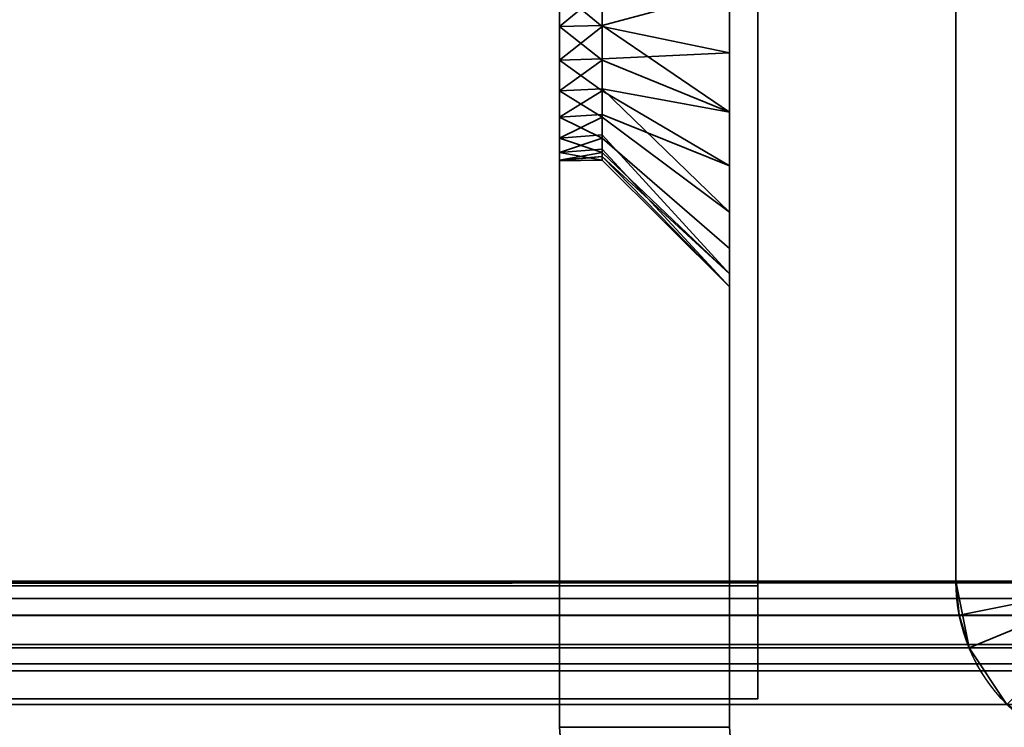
# Model space of a CAD drawing. Header units: millimetres. Extents: x -603 to 3703, y -120 to 249.
# Tile 591 of 656: x 1971 to 1988, y -49 to -37. Entities that reach past the tile are written whole.
import ezdxf

# ---------------------------------------------------------------- set-up
doc = ezdxf.new("R2010")
doc.units = ezdxf.units.MM
doc.layers.add('152', color=7, linetype='Continuous', true_color=0xffffff)

# ---------------------------------------------------------------- blocks, each defined once
blk = doc.blocks.new('UG_SURFACE_080')
at = {"layer": '152', "color": 252, "linetype": 'Continuous', "lineweight": 35}
for points in [[(1983.5, -29.5, 265), (1983.5, -49.5, 265), (1980.5, -49.5, 265), (1980.5, -31.5, 265)], [(1980.5, -31.5, 425), (1980.5, -49.5, 425), (1983.5, -49.5, 425), (1983.5, -29.5, 425)], [(1983.5, -36.5, 373.75), (1983.5, -38.635, 374.204), (1983.5, -49.5, 328), (1983.5, -29.5, 328)], [(1983.5, -29.586, 417.247), (1983.5, -29.5, 417.286), (1983.5, -29.5, 425), (1983.5, -49.5, 425)], [(1983.5, -29.5, 328), (1983.5, -49.5, 328), (1983.5, -37.592, 316.135), (1983.5, -36.5, 316.25)], [(1983.5, -49.5, 265), (1983.5, -29.5, 265), (1983.5, -29.5, 272.832), (1983.5, -30.402, 273.487)], [(1983.5, -49.5, 425), (1983.5, -31.047, 415.625), (1983.5, -29.586, 417.247)], [(1983.5, -30.402, 409.487), (1983.5, -37.592, 384.135), (1983.5, -36.5, 384.25)], [(1983.5, -49.5, 425), (1983.5, -39.586, 383.247), (1983.5, -30.402, 409.487), (1983.5, -31.493, 411.378)], [(1983.5, -30.402, 409.487), (1983.5, -39.586, 383.247), (1983.5, -37.592, 384.135)], [(1983.5, -49.5, 265), (1983.5, -30.402, 273.487), (1983.5, -31.493, 275.378)], [(1983.5, -49.5, 425), (1983.5, -31.721, 413.549), (1983.5, -31.047, 415.625)], [(1983.5, -38.635, 306.204), (1983.5, -49.5, 265), (1983.5, -31.721, 277.549), (1983.5, -31.047, 279.625)], [(1983.5, -36.5, 305.75), (1983.5, -38.635, 306.204), (1983.5, -31.047, 279.625)], [(1980.5, -31.5, 265), (1980.5, -49.5, 265), (1980.5, -37.124, 308.066), (1980.5, -35.876, 308.066)], [(1980.5, -36.5, 314), (1980.5, -37.72, 313.741), (1980.5, -49.5, 328), (1980.5, -31.5, 328)], [(1980.5, -31.5, 328), (1980.5, -49.5, 328), (1980.5, -37.124, 376.066), (1980.5, -35.876, 376.066)], [(1980.5, -36.5, 382), (1980.5, -37.72, 381.741), (1980.5, -49.5, 425), (1980.5, -31.5, 425)], [(1983.5, -31.493, 411.378), (1983.5, -31.721, 413.549), (1983.5, -49.5, 425)], [(1983.5, -31.493, 275.378), (1983.5, -31.721, 277.549), (1983.5, -49.5, 265)], [(1980.5, -35.876, 308.066), (1980.5, -37.124, 308.066), (1981.25, -36.5, 308)], [(1980.5, -35.876, 376.066), (1980.5, -37.124, 376.066), (1981.25, -36.5, 376)], [(1980.5, -36.5, 314), (1981.25, -36.5, 314), (1981.25, -37.124, 313.934)], [(1981.25, -37.124, 313.934), (1980.5, -37.72, 313.741), (1980.5, -36.5, 314)], [(1980.5, -37.124, 308.066), (1981.25, -37.11, 308.13), (1981.25, -36.5, 308)], [(1980.5, -36.5, 382), (1981.25, -36.5, 382), (1981.25, -37.124, 381.934)], [(1981.25, -37.124, 381.934), (1980.5, -37.72, 381.741), (1980.5, -36.5, 382)], [(1980.5, -37.124, 376.066), (1981.25, -37.11, 376.13), (1981.25, -36.5, 376)], [(1983.5, -36.5, 316.25), (1983.5, -37.592, 316.135), (1981.25, -37.124, 313.934), (1981.25, -36.5, 314)], [(1983.5, -36.5, 305.75), (1981.25, -36.5, 308), (1981.25, -37.11, 308.13)], [(1981.25, -37.11, 308.13), (1981.25, -37.72, 308.259), (1983.5, -38.635, 306.204), (1983.5, -36.5, 305.75)], [(1983.5, -36.5, 384.25), (1983.5, -37.592, 384.135), (1981.25, -37.124, 381.934), (1981.25, -36.5, 382)], [(1983.5, -36.5, 373.75), (1981.25, -36.5, 376), (1981.25, -37.11, 376.13)], [(1981.25, -37.11, 376.13), (1981.25, -37.72, 376.259), (1983.5, -38.635, 374.204), (1983.5, -36.5, 373.75)], [(1981.25, -37.72, 308.259), (1981.25, -37.11, 308.13), (1980.5, -37.124, 308.066)], [(1981.25, -37.72, 376.259), (1981.25, -37.11, 376.13), (1980.5, -37.124, 376.066)], [(1981.25, -37.72, 308.259), (1980.5, -37.124, 308.066), (1980.5, -38.263, 308.573)], [(1981.25, -37.124, 313.934), (1981.25, -37.694, 313.681), (1980.5, -37.72, 313.741)], [(1980.5, -49.5, 265), (1980.5, -38.263, 308.573), (1980.5, -37.124, 308.066)], [(1980.5, -49.5, 328), (1980.5, -38.263, 376.573), (1980.5, -37.124, 376.066)], [(1981.25, -37.72, 376.259), (1980.5, -37.124, 376.066), (1980.5, -38.263, 376.573)], [(1981.25, -37.124, 381.934), (1981.25, -37.694, 381.681), (1980.5, -37.72, 381.741)], [(1981.25, -37.694, 313.681), (1981.25, -37.124, 313.934), (1983.5, -37.592, 316.135)], [(1981.25, -37.694, 381.681), (1981.25, -37.124, 381.934), (1983.5, -37.592, 384.135)], [(1980.5, -37.72, 313.741), (1981.25, -37.694, 313.681), (1981.25, -38.263, 313.427)], [(1980.5, -37.72, 381.741), (1981.25, -37.694, 381.681), (1981.25, -38.263, 381.427)], [(1981.25, -38.263, 313.427), (1980.5, -38.729, 313.007), (1980.5, -37.72, 313.741)], [(1980.5, -38.263, 308.573), (1981.25, -38.225, 308.626), (1981.25, -37.72, 308.259)], [(1980.5, -49.5, 328), (1980.5, -37.72, 313.741), (1980.5, -38.729, 313.007)], [(1980.5, -49.5, 388), (1980.5, -49.5, 425), (1980.5, -37.72, 381.741), (1980.5, -38.729, 381.007)], [(1981.25, -38.263, 381.427), (1980.5, -38.729, 381.007), (1980.5, -37.72, 381.741)], [(1980.5, -38.263, 376.573), (1981.25, -38.225, 376.626), (1981.25, -37.72, 376.259)], [(1983.5, -37.592, 316.135), (1983.5, -39.586, 315.247), (1981.25, -38.263, 313.427), (1981.25, -37.694, 313.681)], [(1983.5, -37.592, 384.135), (1983.5, -39.586, 383.247), (1981.25, -38.263, 381.427), (1981.25, -37.694, 381.681)], [(1983.5, -40.402, 307.487), (1983.5, -38.635, 306.204), (1981.25, -37.72, 308.259), (1981.25, -38.225, 308.626)], [(1983.5, -40.402, 375.487), (1983.5, -38.635, 374.204), (1981.25, -37.72, 376.259), (1981.25, -38.225, 376.626)], [(1983.5, -49.5, 328), (1983.5, -39.586, 315.247), (1983.5, -37.592, 316.135)], [(1981.25, -38.729, 308.993), (1981.25, -38.225, 308.626), (1980.5, -38.263, 308.573)], [(1981.25, -38.729, 376.993), (1981.25, -38.225, 376.626), (1980.5, -38.263, 376.573)], [(1981.25, -38.225, 308.626), (1981.25, -38.729, 308.993), (1983.5, -40.402, 307.487)], [(1981.25, -38.225, 376.626), (1981.25, -38.729, 376.993), (1983.5, -40.402, 375.487)], [(1980.5, -38.263, 308.573), (1980.5, -39.098, 309.5), (1981.25, -38.729, 308.993)], [(1981.25, -38.263, 313.427), (1981.25, -38.681, 312.964), (1980.5, -38.729, 313.007)], [(1980.5, -39.098, 309.5), (1980.5, -38.263, 308.573), (1980.5, -49.5, 265), (1980.5, -49.5, 302)], [(1980.5, -39.098, 377.5), (1980.5, -38.263, 376.573), (1980.5, -49.5, 328)], [(1980.5, -38.263, 376.573), (1980.5, -39.098, 377.5), (1981.25, -38.729, 376.993)], [(1981.25, -38.263, 381.427), (1981.25, -38.681, 380.964), (1980.5, -38.729, 381.007)], [(1981.25, -38.681, 312.964), (1981.25, -38.263, 313.427), (1983.5, -39.586, 315.247)], [(1981.25, -38.681, 380.964), (1981.25, -38.263, 381.427), (1983.5, -39.586, 383.247)], [(1980.5, -38.729, 313.007), (1981.25, -38.681, 312.964), (1981.25, -39.098, 312.5)], [(1980.5, -38.729, 381.007), (1981.25, -38.681, 380.964), (1981.25, -39.098, 380.5)], [(1980.5, -39.353, 311.927), (1980.5, -38.729, 313.007), (1981.25, -39.098, 312.5)], [(1980.5, -39.098, 309.5), (1981.25, -39.041, 309.533), (1981.25, -38.729, 308.993)], [(1980.5, -49.5, 328), (1980.5, -38.729, 313.007), (1980.5, -39.353, 311.927)], [(1980.5, -49.5, 388), (1980.5, -38.729, 381.007), (1980.5, -39.353, 379.927)], [(1980.5, -39.353, 379.927), (1980.5, -38.729, 381.007), (1981.25, -39.098, 380.5)], [(1980.5, -39.098, 377.5), (1981.25, -39.041, 377.533), (1981.25, -38.729, 376.993)], [(1983.5, -39.586, 315.247), (1983.5, -41.047, 313.625), (1981.25, -39.098, 312.5), (1981.25, -38.681, 312.964)], [(1983.5, -39.586, 383.247), (1983.5, -41.047, 381.625), (1981.25, -39.098, 380.5), (1981.25, -38.681, 380.964)], [(1983.5, -41.493, 309.378), (1983.5, -40.402, 307.487), (1981.25, -38.729, 308.993), (1981.25, -39.041, 309.533)], [(1983.5, -41.493, 377.378), (1983.5, -40.402, 375.487), (1981.25, -38.729, 376.993), (1981.25, -39.041, 377.533)], [(1983.5, -49.5, 328), (1983.5, -38.635, 374.204), (1983.5, -40.402, 375.487)], [(1983.5, -49.5, 302), (1983.5, -49.5, 265), (1983.5, -38.635, 306.204), (1983.5, -40.402, 307.487)], [(1981.25, -39.353, 310.073), (1981.25, -39.041, 309.533), (1980.5, -39.098, 309.5)], [(1981.25, -39.353, 378.073), (1981.25, -39.041, 377.533), (1980.5, -39.098, 377.5)], [(1981.25, -39.353, 310.073), (1980.5, -39.098, 309.5), (1980.5, -39.484, 310.686)], [(1981.25, -39.098, 312.5), (1981.25, -39.291, 311.907), (1980.5, -39.353, 311.927)], [(1980.5, -39.484, 310.686), (1980.5, -39.098, 309.5), (1980.5, -49.5, 302)], [(1980.5, -39.484, 378.686), (1980.5, -39.098, 377.5), (1980.5, -49.5, 328), (1980.5, -49.5, 388)], [(1981.25, -39.353, 378.073), (1980.5, -39.098, 377.5), (1980.5, -39.484, 378.686)], [(1981.25, -39.098, 380.5), (1981.25, -39.291, 379.907), (1980.5, -39.353, 379.927)], [(1981.25, -39.041, 309.533), (1981.25, -39.353, 310.073), (1983.5, -41.493, 309.378)], [(1981.25, -39.041, 377.533), (1981.25, -39.353, 378.073), (1983.5, -41.493, 377.378)], [(1981.25, -39.291, 311.907), (1981.25, -39.098, 312.5), (1983.5, -41.047, 313.625), (1983.5, -41.721, 311.549)], [(1981.25, -39.291, 379.907), (1981.25, -39.098, 380.5), (1983.5, -41.047, 381.625), (1983.5, -41.721, 379.549)], [(1980.5, -39.353, 311.927), (1981.25, -39.291, 311.907), (1981.25, -39.484, 311.314)], [(1980.5, -39.353, 379.927), (1981.25, -39.291, 379.907), (1981.25, -39.484, 379.314)], [(1983.5, -41.721, 311.549), (1981.25, -39.484, 311.314), (1981.25, -39.291, 311.907)], [(1983.5, -41.721, 379.549), (1981.25, -39.484, 379.314), (1981.25, -39.291, 379.907)], [(1981.25, -39.484, 311.314), (1980.5, -39.5, 311), (1980.5, -39.353, 311.927)], [(1980.5, -39.484, 310.686), (1981.25, -39.418, 310.693), (1981.25, -39.353, 310.073)], [(1980.5, -39.353, 379.927), (1980.5, -39.5, 379), (1980.5, -49.5, 388)], [(1980.5, -39.353, 311.927), (1980.5, -39.5, 311), (1980.5, -49.5, 302), (1980.5, -49.5, 328)], [(1981.25, -39.484, 379.314), (1980.5, -39.5, 379), (1980.5, -39.353, 379.927)], [(1980.5, -39.484, 378.686), (1981.25, -39.418, 378.693), (1981.25, -39.353, 378.073)], [(1981.25, -39.418, 310.693), (1980.5, -39.484, 310.686), (1980.5, -39.5, 311)], [(1980.5, -39.5, 311), (1981.25, -39.484, 311.314), (1981.25, -39.418, 310.693)], [(1981.25, -39.418, 378.693), (1980.5, -39.484, 378.686), (1980.5, -39.5, 379)], [(1980.5, -39.5, 379), (1981.25, -39.484, 379.314), (1981.25, -39.418, 378.693)], [(1983.5, -41.721, 311.549), (1983.5, -41.493, 309.378), (1981.25, -39.353, 310.073), (1981.25, -39.418, 310.693)], [(1983.5, -41.721, 379.549), (1983.5, -41.493, 377.378), (1981.25, -39.353, 378.073), (1981.25, -39.418, 378.693)], [(1981.25, -39.418, 310.693), (1981.25, -39.484, 311.314), (1983.5, -41.721, 311.549)], [(1981.25, -39.418, 378.693), (1981.25, -39.484, 379.314), (1983.5, -41.721, 379.549)], [(1980.5, -49.5, 302), (1980.5, -39.5, 311), (1980.5, -39.484, 310.686)], [(1980.5, -49.5, 388), (1980.5, -39.5, 379), (1980.5, -39.484, 378.686)], [(1983.5, -41.047, 381.625), (1983.5, -39.586, 383.247), (1983.5, -49.5, 425), (1983.5, -49.5, 388)], [(1983.5, -41.047, 313.625), (1983.5, -39.586, 315.247), (1983.5, -49.5, 328)], [(1983.5, -49.5, 328), (1983.5, -40.402, 375.487), (1983.5, -41.493, 377.378)], [(1983.5, -49.5, 302), (1983.5, -40.402, 307.487), (1983.5, -41.493, 309.378)], [(1983.5, -49.5, 388), (1983.5, -41.721, 379.549), (1983.5, -41.047, 381.625)], [(1983.5, -49.5, 328), (1983.5, -49.5, 302), (1983.5, -41.721, 311.549), (1983.5, -41.047, 313.625)], [(1983.5, -41.493, 377.378), (1983.5, -41.721, 379.549), (1983.5, -49.5, 388), (1983.5, -49.5, 328)], [(1983.5, -41.493, 309.378), (1983.5, -41.721, 311.549), (1983.5, -49.5, 302)], [(1980.5, -49.5, 302), (1980.5, -49.5, 265), (1980.759, -52.943, 265), (1980.759, -52.943, 302)], [(1980.759, -52.943, 265), (1980.5, -49.5, 265), (1983.5, -49.5, 265), (1983.725, -52.494, 265)], [(1983.725, -52.494, 302), (1983.5, -49.5, 302), (1980.5, -49.5, 302), (1980.759, -52.943, 302)], [(1980.5, -49.5, 328), (1980.5, -49.5, 302), (1983.5, -49.5, 302), (1983.5, -49.5, 328)], [(1983.5, -49.5, 328), (1983.5, -49.5, 388), (1980.5, -49.5, 388), (1980.5, -49.5, 328)], [(1980.5, -49.5, 425), (1980.5, -49.5, 388), (1980.759, -52.943, 388), (1980.759, -52.943, 425)], [(1983.725, -52.494, 425), (1983.5, -49.5, 425), (1980.5, -49.5, 425), (1980.759, -52.943, 425)], [(1980.759, -52.943, 388), (1980.5, -49.5, 388), (1983.5, -49.5, 388), (1983.725, -52.494, 388)], [(1983.725, -52.494, 302), (1983.725, -52.494, 265), (1983.5, -49.5, 265), (1983.5, -49.5, 302)], [(1983.725, -52.494, 425), (1983.725, -52.494, 388), (1983.5, -49.5, 388), (1983.5, -49.5, 425)]]:
    blk.add_3dface(points, dxfattribs=at)
blk = doc.blocks.new('UG_SURFACE_081')
at = {"layer": '152', "color": 252, "linetype": 'Continuous', "lineweight": 35}
for points in [[(1983.5, -29.5, 1700), (1983.5, -49.5, 1700), (1980.5, -49.5, 1700), (1980.5, -31.5, 1700)], [(1980.5, -31.5, 1860), (1980.5, -49.5, 1860), (1983.5, -49.5, 1860), (1983.5, -29.5, 1860)], [(1983.5, -49.5, 1763), (1983.5, -29.5, 1763), (1983.5, -36.5, 1808.75), (1983.5, -38.635, 1809.204)], [(1983.5, -29.5, 1763), (1983.5, -49.5, 1763), (1983.5, -37.592, 1751.135), (1983.5, -36.5, 1751.25)], [(1983.5, -49.5, 1700), (1983.5, -29.5, 1700), (1983.5, -29.5, 1707.832), (1983.5, -30.402, 1708.487)], [(1983.5, -29.586, 1852.247), (1983.5, -29.5, 1852.286), (1983.5, -29.5, 1860), (1983.5, -49.5, 1860)], [(1983.5, -49.5, 1860), (1983.5, -31.047, 1850.625), (1983.5, -29.586, 1852.247)], [(1983.5, -30.402, 1844.487), (1983.5, -37.592, 1819.135), (1983.5, -36.5, 1819.25)], [(1983.5, -30.402, 1844.487), (1983.5, -49.5, 1823), (1983.5, -39.586, 1818.247), (1983.5, -37.592, 1819.135)], [(1983.5, -49.5, 1823), (1983.5, -30.402, 1844.487), (1983.5, -31.493, 1846.378)], [(1983.5, -49.5, 1700), (1983.5, -30.402, 1708.487), (1983.5, -31.493, 1710.378)], [(1983.5, -31.721, 1848.549), (1983.5, -31.047, 1850.625), (1983.5, -49.5, 1860)], [(1980.5, -31.5, 1700), (1980.5, -49.5, 1700), (1980.5, -37.124, 1743.066), (1980.5, -35.876, 1743.066)], [(1980.5, -36.5, 1749), (1980.5, -37.72, 1748.741), (1980.5, -49.5, 1763), (1980.5, -31.5, 1763)], [(1980.5, -31.5, 1763), (1980.5, -49.5, 1763), (1980.5, -37.124, 1811.066), (1980.5, -35.876, 1811.066)], [(1980.5, -36.5, 1817), (1980.5, -37.72, 1816.741), (1980.5, -49.5, 1860), (1980.5, -31.5, 1860)], [(1983.5, -31.493, 1846.378), (1983.5, -31.721, 1848.549), (1983.5, -49.5, 1860), (1983.5, -49.5, 1823)], [(1983.5, -31.493, 1710.378), (1983.5, -36.5, 1740.75), (1983.5, -38.635, 1741.204), (1983.5, -49.5, 1700)], [(1980.5, -35.876, 1743.066), (1980.5, -37.124, 1743.066), (1981.25, -36.5, 1743)], [(1980.5, -35.876, 1811.066), (1980.5, -37.124, 1811.066), (1981.25, -36.5, 1811)], [(1980.5, -36.5, 1749), (1981.25, -36.5, 1749), (1981.25, -37.124, 1748.934)], [(1981.25, -37.124, 1748.934), (1980.5, -37.72, 1748.741), (1980.5, -36.5, 1749)], [(1980.5, -37.124, 1743.066), (1981.25, -37.11, 1743.13), (1981.25, -36.5, 1743)], [(1980.5, -36.5, 1817), (1981.25, -36.5, 1817), (1981.25, -37.124, 1816.934)], [(1981.25, -37.124, 1816.934), (1980.5, -37.72, 1816.741), (1980.5, -36.5, 1817)], [(1980.5, -37.124, 1811.066), (1981.25, -37.11, 1811.13), (1981.25, -36.5, 1811)], [(1983.5, -36.5, 1751.25), (1983.5, -37.592, 1751.135), (1981.25, -37.124, 1748.934), (1981.25, -36.5, 1749)], [(1983.5, -38.635, 1741.204), (1983.5, -36.5, 1740.75), (1981.25, -36.5, 1743), (1981.25, -37.11, 1743.13)], [(1983.5, -36.5, 1819.25), (1983.5, -37.592, 1819.135), (1981.25, -37.124, 1816.934), (1981.25, -36.5, 1817)], [(1983.5, -38.635, 1809.204), (1983.5, -36.5, 1808.75), (1981.25, -36.5, 1811), (1981.25, -37.11, 1811.13)], [(1981.25, -37.72, 1743.259), (1981.25, -37.11, 1743.13), (1980.5, -37.124, 1743.066)], [(1981.25, -37.72, 1811.259), (1981.25, -37.11, 1811.13), (1980.5, -37.124, 1811.066)], [(1980.5, -37.124, 1743.066), (1980.5, -38.263, 1743.573), (1981.25, -37.72, 1743.259)], [(1981.25, -37.124, 1748.934), (1981.25, -37.694, 1748.681), (1980.5, -37.72, 1748.741)], [(1980.5, -49.5, 1700), (1980.5, -38.263, 1743.573), (1980.5, -37.124, 1743.066)], [(1980.5, -49.5, 1763), (1980.5, -38.263, 1811.573), (1980.5, -37.124, 1811.066)], [(1981.25, -37.72, 1811.259), (1980.5, -37.124, 1811.066), (1980.5, -38.263, 1811.573)], [(1981.25, -37.124, 1816.934), (1981.25, -37.694, 1816.681), (1980.5, -37.72, 1816.741)], [(1981.25, -37.11, 1743.13), (1981.25, -37.72, 1743.259), (1983.5, -38.635, 1741.204)], [(1981.25, -37.11, 1811.13), (1981.25, -37.72, 1811.259), (1983.5, -38.635, 1809.204)], [(1981.25, -37.694, 1748.681), (1981.25, -37.124, 1748.934), (1983.5, -37.592, 1751.135)], [(1981.25, -37.694, 1816.681), (1981.25, -37.124, 1816.934), (1983.5, -37.592, 1819.135)], [(1980.5, -37.72, 1748.741), (1981.25, -37.694, 1748.681), (1981.25, -38.263, 1748.427)], [(1980.5, -37.72, 1816.741), (1981.25, -37.694, 1816.681), (1981.25, -38.263, 1816.427)], [(1980.5, -38.729, 1748.007), (1980.5, -37.72, 1748.741), (1981.25, -38.263, 1748.427)], [(1980.5, -38.263, 1743.573), (1981.25, -38.225, 1743.626), (1981.25, -37.72, 1743.259)], [(1980.5, -49.5, 1763), (1980.5, -37.72, 1748.741), (1980.5, -38.729, 1748.007)], [(1980.5, -49.5, 1823), (1980.5, -49.5, 1860), (1980.5, -37.72, 1816.741), (1980.5, -38.729, 1816.007)], [(1981.25, -38.263, 1816.427), (1980.5, -38.729, 1816.007), (1980.5, -37.72, 1816.741)], [(1980.5, -38.263, 1811.573), (1981.25, -38.225, 1811.626), (1981.25, -37.72, 1811.259)], [(1983.5, -37.592, 1751.135), (1983.5, -39.586, 1750.247), (1981.25, -38.263, 1748.427), (1981.25, -37.694, 1748.681)], [(1983.5, -37.592, 1819.135), (1983.5, -39.586, 1818.247), (1981.25, -38.263, 1816.427), (1981.25, -37.694, 1816.681)], [(1983.5, -38.635, 1741.204), (1981.25, -37.72, 1743.259), (1981.25, -38.225, 1743.626)], [(1983.5, -38.635, 1809.204), (1981.25, -37.72, 1811.259), (1981.25, -38.225, 1811.626)], [(1983.5, -49.5, 1763), (1983.5, -39.586, 1750.247), (1983.5, -37.592, 1751.135)], [(1981.25, -38.729, 1743.993), (1981.25, -38.225, 1743.626), (1980.5, -38.263, 1743.573)], [(1981.25, -38.729, 1811.993), (1981.25, -38.225, 1811.626), (1980.5, -38.263, 1811.573)], [(1981.25, -38.225, 1743.626), (1981.25, -38.729, 1743.993), (1983.5, -40.402, 1742.487), (1983.5, -38.635, 1741.204)], [(1981.25, -38.225, 1811.626), (1981.25, -38.729, 1811.993), (1983.5, -40.402, 1810.487), (1983.5, -38.635, 1809.204)], [(1980.5, -38.263, 1743.573), (1980.5, -39.098, 1744.5), (1981.25, -38.729, 1743.993)], [(1981.25, -38.263, 1748.427), (1981.25, -38.681, 1747.964), (1980.5, -38.729, 1748.007)], [(1980.5, -49.5, 1700), (1980.5, -49.5, 1737), (1980.5, -39.098, 1744.5), (1980.5, -38.263, 1743.573)], [(1980.5, -49.5, 1763), (1980.5, -39.098, 1812.5), (1980.5, -38.263, 1811.573)], [(1980.5, -38.263, 1811.573), (1980.5, -39.098, 1812.5), (1981.25, -38.729, 1811.993)], [(1981.25, -38.263, 1816.427), (1981.25, -38.681, 1815.964), (1980.5, -38.729, 1816.007)], [(1981.25, -38.681, 1747.964), (1981.25, -38.263, 1748.427), (1983.5, -39.586, 1750.247)], [(1981.25, -38.681, 1815.964), (1981.25, -38.263, 1816.427), (1983.5, -39.586, 1818.247)], [(1980.5, -38.729, 1748.007), (1981.25, -38.681, 1747.964), (1981.25, -39.098, 1747.5)], [(1980.5, -38.729, 1816.007), (1981.25, -38.681, 1815.964), (1981.25, -39.098, 1815.5)], [(1981.25, -39.098, 1747.5), (1980.5, -39.353, 1746.927), (1980.5, -38.729, 1748.007)], [(1980.5, -39.098, 1744.5), (1981.25, -39.041, 1744.533), (1981.25, -38.729, 1743.993)], [(1980.5, -49.5, 1763), (1980.5, -38.729, 1748.007), (1980.5, -39.353, 1746.927)], [(1980.5, -49.5, 1823), (1980.5, -38.729, 1816.007), (1980.5, -39.353, 1814.927)], [(1980.5, -39.353, 1814.927), (1980.5, -38.729, 1816.007), (1981.25, -39.098, 1815.5)], [(1980.5, -39.098, 1812.5), (1981.25, -39.041, 1812.533), (1981.25, -38.729, 1811.993)], [(1983.5, -39.586, 1750.247), (1983.5, -41.047, 1748.625), (1981.25, -39.098, 1747.5), (1981.25, -38.681, 1747.964)], [(1983.5, -39.586, 1818.247), (1983.5, -41.047, 1816.625), (1981.25, -39.098, 1815.5), (1981.25, -38.681, 1815.964)], [(1983.5, -41.493, 1744.378), (1983.5, -40.402, 1742.487), (1981.25, -38.729, 1743.993), (1981.25, -39.041, 1744.533)], [(1983.5, -41.493, 1812.378), (1983.5, -40.402, 1810.487), (1981.25, -38.729, 1811.993), (1981.25, -39.041, 1812.533)], [(1983.5, -38.635, 1809.204), (1983.5, -40.402, 1810.487), (1983.5, -49.5, 1763)], [(1983.5, -38.635, 1741.204), (1983.5, -40.402, 1742.487), (1983.5, -49.5, 1737), (1983.5, -49.5, 1700)], [(1981.25, -39.353, 1745.073), (1981.25, -39.041, 1744.533), (1980.5, -39.098, 1744.5)], [(1981.25, -39.353, 1813.073), (1981.25, -39.041, 1812.533), (1980.5, -39.098, 1812.5)], [(1980.5, -39.098, 1744.5), (1980.5, -39.484, 1745.686), (1981.25, -39.353, 1745.073)], [(1981.25, -39.098, 1747.5), (1981.25, -39.291, 1746.907), (1980.5, -39.353, 1746.927)], [(1980.5, -39.484, 1745.686), (1980.5, -39.098, 1744.5), (1980.5, -49.5, 1737)], [(1980.5, -39.484, 1813.686), (1980.5, -39.098, 1812.5), (1980.5, -49.5, 1763), (1980.5, -49.5, 1823)], [(1981.25, -39.353, 1813.073), (1980.5, -39.098, 1812.5), (1980.5, -39.484, 1813.686)], [(1981.25, -39.098, 1815.5), (1981.25, -39.291, 1814.907), (1980.5, -39.353, 1814.927)], [(1981.25, -39.041, 1744.533), (1981.25, -39.353, 1745.073), (1983.5, -41.493, 1744.378)], [(1981.25, -39.041, 1812.533), (1981.25, -39.353, 1813.073), (1983.5, -41.493, 1812.378)], [(1981.25, -39.291, 1746.907), (1981.25, -39.098, 1747.5), (1983.5, -41.047, 1748.625), (1983.5, -41.721, 1746.549)], [(1981.25, -39.291, 1814.907), (1981.25, -39.098, 1815.5), (1983.5, -41.047, 1816.625), (1983.5, -41.721, 1814.549)], [(1980.5, -39.353, 1746.927), (1981.25, -39.291, 1746.907), (1981.25, -39.484, 1746.314)], [(1980.5, -39.353, 1814.927), (1981.25, -39.291, 1814.907), (1981.25, -39.484, 1814.314)], [(1983.5, -41.721, 1746.549), (1981.25, -39.484, 1746.314), (1981.25, -39.291, 1746.907)], [(1983.5, -41.721, 1814.549), (1981.25, -39.484, 1814.314), (1981.25, -39.291, 1814.907)], [(1981.25, -39.484, 1746.314), (1980.5, -39.5, 1746), (1980.5, -39.353, 1746.927)], [(1980.5, -39.484, 1745.686), (1981.25, -39.418, 1745.693), (1981.25, -39.353, 1745.073)], [(1980.5, -39.353, 1814.927), (1980.5, -39.5, 1814), (1980.5, -49.5, 1823)], [(1980.5, -39.353, 1746.927), (1980.5, -39.5, 1746), (1980.5, -49.5, 1737), (1980.5, -49.5, 1763)], [(1981.25, -39.484, 1814.314), (1980.5, -39.5, 1814), (1980.5, -39.353, 1814.927)], [(1980.5, -39.484, 1813.686), (1981.25, -39.418, 1813.693), (1981.25, -39.353, 1813.073)], [(1981.25, -39.418, 1745.693), (1980.5, -39.484, 1745.686), (1980.5, -39.5, 1746)], [(1980.5, -39.5, 1746), (1981.25, -39.484, 1746.314), (1981.25, -39.418, 1745.693)], [(1981.25, -39.418, 1813.693), (1980.5, -39.484, 1813.686), (1980.5, -39.5, 1814)], [(1980.5, -39.5, 1814), (1981.25, -39.484, 1814.314), (1981.25, -39.418, 1813.693)], [(1983.5, -41.493, 1744.378), (1981.25, -39.353, 1745.073), (1981.25, -39.418, 1745.693)], [(1983.5, -41.493, 1812.378), (1981.25, -39.353, 1813.073), (1981.25, -39.418, 1813.693)], [(1981.25, -39.418, 1745.693), (1981.25, -39.484, 1746.314), (1983.5, -41.721, 1746.549), (1983.5, -41.493, 1744.378)], [(1981.25, -39.418, 1813.693), (1981.25, -39.484, 1814.314), (1983.5, -41.721, 1814.549), (1983.5, -41.493, 1812.378)], [(1980.5, -49.5, 1737), (1980.5, -39.5, 1746), (1980.5, -39.484, 1745.686)], [(1980.5, -49.5, 1823), (1980.5, -39.5, 1814), (1980.5, -39.484, 1813.686)], [(1983.5, -49.5, 1823), (1983.5, -41.047, 1816.625), (1983.5, -39.586, 1818.247)], [(1983.5, -49.5, 1763), (1983.5, -41.047, 1748.625), (1983.5, -39.586, 1750.247)], [(1983.5, -49.5, 1763), (1983.5, -40.402, 1810.487), (1983.5, -41.493, 1812.378)], [(1983.5, -49.5, 1737), (1983.5, -40.402, 1742.487), (1983.5, -41.493, 1744.378)], [(1983.5, -41.721, 1814.549), (1983.5, -41.047, 1816.625), (1983.5, -49.5, 1823)], [(1983.5, -41.721, 1746.549), (1983.5, -41.047, 1748.625), (1983.5, -49.5, 1763), (1983.5, -49.5, 1737)], [(1983.5, -41.493, 1812.378), (1983.5, -41.721, 1814.549), (1983.5, -49.5, 1823), (1983.5, -49.5, 1763)], [(1983.5, -41.493, 1744.378), (1983.5, -41.721, 1746.549), (1983.5, -49.5, 1737)], [(1980.5, -49.5, 1737), (1980.5, -49.5, 1700), (1980.759, -52.943, 1700), (1980.759, -52.943, 1737)], [(1980.759, -52.943, 1700), (1980.5, -49.5, 1700), (1983.5, -49.5, 1700), (1983.725, -52.494, 1700)], [(1983.725, -52.494, 1737), (1983.5, -49.5, 1737), (1980.5, -49.5, 1737), (1980.759, -52.943, 1737)], [(1980.5, -49.5, 1763), (1980.5, -49.5, 1737), (1983.5, -49.5, 1737), (1983.5, -49.5, 1763)], [(1983.5, -49.5, 1763), (1983.5, -49.5, 1823), (1980.5, -49.5, 1823), (1980.5, -49.5, 1763)], [(1980.5, -49.5, 1860), (1980.5, -49.5, 1823), (1980.759, -52.943, 1823), (1980.759, -52.943, 1860)], [(1983.725, -52.494, 1860), (1983.5, -49.5, 1860), (1980.5, -49.5, 1860), (1980.759, -52.943, 1860)], [(1980.759, -52.943, 1823), (1980.5, -49.5, 1823), (1983.5, -49.5, 1823), (1983.725, -52.494, 1823)], [(1983.725, -52.494, 1737), (1983.725, -52.494, 1700), (1983.5, -49.5, 1700), (1983.5, -49.5, 1737)], [(1983.725, -52.494, 1860), (1983.725, -52.494, 1823), (1983.5, -49.5, 1823), (1983.5, -49.5, 1860)]]:
    blk.add_3dface(points, dxfattribs=at)
blk = doc.blocks.new('UG_SURFACE_085')
at = {"layer": '152', "color": 43, "linetype": 'Continuous', "lineweight": 35}
for points in [[(1016, 0, 2017), (1016, -49, 2017), (1984, -49, 2017), (1984, 0, 2017)], [(1984, 0, 2017), (1984, -49, 2017), (1984, -32, 27), (1984, -22, 27)], [(1016, -47), (1016, -2), (1984, -2), (1984, -47)], [(1984, -47), (1984, -2), (1984, -22.5, 14), (1984, -31.5, 14)], [(1984, -49, 2), (1984, -47), (1984, -31.5, 14), (1984, -31.5, 24)], [(1984, -31.5, 24), (1984, -32, 25), (1984, -49, 2)], [(1984, -32, 25), (1984, -32, 27), (1984, -49, 2017), (1984, -49, 2)], [(1016, -49, 2), (1016, -47), (1984, -47), (1984, -49, 2)], [(1081, -49, 1190), (1107, -49, 1186.5), (1984, -49, 2017), (1016, -49, 2017)], [(1107, -49, 951.5), (1081, -49, 948), (1016, -49, 2), (1984, -49, 2)], [(1107, -49, 1186.5), (1107, -49, 951.5), (1984, -49, 2), (1984, -49, 2017)]]:
    blk.add_3dface(points, dxfattribs=at)
blk = doc.blocks.new('UG_SURFACE_154')
at = {"layer": '152', "color": 252, "linetype": 'Continuous', "lineweight": 35}
for points in [[(1011, -46.92, 2022.5), (1989, -46.92, 2022.5), (1989, 62.92, 2022.5), (1011, 62.92, 2022.5)], [(1012.5, -46.92, 2021), (1012.5, 62.92, 2021), (1987.5, 62.92, 2021), (1987.5, -46.92, 2021)], [(1989, 62.92, 2022.5), (1989, -46.92, 2022.5), (1987.5, -46.92, 2021), (1987.5, 62.92, 2021)], [(957.5, -30, 2076), (957.5, -46.92, 2076), (2042.5, -46.92, 2076), (2042.5, -30, 2076)], [(959, -30, 2074.5), (2041, -30, 2074.5), (2041, -46.92, 2074.5), (959, -46.92, 2074.5)], [(2042.5, -46.92, 2076), (957.5, -46.92, 2076), (957.559, -47.521, 2075.941)], [(2042.441, -47.521, 2075.941), (2042.5, -46.92, 2076), (957.559, -47.521, 2075.941)], [(959.03, -47.228, 2074.47), (959, -46.92, 2074.5), (2041, -46.92, 2074.5)], [(959.03, -47.228, 2074.47), (2041, -46.92, 2074.5), (2040.97, -47.228, 2074.47)], [(1989.03, -47.228, 2022.53), (1011, -46.92, 2022.5), (1010.97, -47.228, 2022.53)], [(1989.03, -47.228, 2022.53), (1989, -46.92, 2022.5), (1011, -46.92, 2022.5)], [(1012.441, -47.521, 2021.059), (1987.5, -46.92, 2021), (1987.559, -47.521, 2021.059)], [(1012.441, -47.521, 2021.059), (1012.5, -46.92, 2021), (1987.5, -46.92, 2021)], [(1989, -46.92, 2022.5), (1989.03, -47.228, 2022.53), (1987.559, -47.521, 2021.059), (1987.5, -46.92, 2021)], [(2040.97, -47.228, 2074.47), (2040.88, -47.525, 2074.38), (959.12, -47.525, 2074.38), (959.03, -47.228, 2074.47)], [(1010.97, -47.228, 2022.53), (1010.88, -47.525, 2022.62), (1989.12, -47.525, 2022.62)], [(1010.97, -47.228, 2022.53), (1989.12, -47.525, 2022.62), (1989.03, -47.228, 2022.53)], [(1989.03, -47.228, 2022.53), (1989.12, -47.525, 2022.62), (1987.734, -48.099, 2021.235), (1987.559, -47.521, 2021.059)], [(957.559, -47.521, 2075.941), (957.734, -48.099, 2075.766), (2042.266, -48.099, 2075.766), (2042.441, -47.521, 2075.941)], [(2040.537, -48.037, 2074.037), (959.463, -48.037, 2074.037), (959.12, -47.525, 2074.38), (2040.88, -47.525, 2074.38)], [(1989.12, -47.525, 2022.62), (1010.88, -47.525, 2022.62), (1010.537, -48.037, 2022.963), (1989.463, -48.037, 2022.963)], [(1987.559, -47.521, 2021.059), (1012.266, -48.099, 2021.235), (1012.441, -47.521, 2021.059)], [(1987.559, -47.521, 2021.059), (1987.734, -48.099, 2021.235), (1012.266, -48.099, 2021.235)], [(1989.12, -47.525, 2022.62), (1989.463, -48.037, 2022.963), (1988.402, -49.098, 2021.902), (1987.734, -48.099, 2021.235)], [(2042.266, -48.099, 2075.766), (957.734, -48.099, 2075.766), (958.402, -49.098, 2075.098), (2041.598, -49.098, 2075.098)], [(2040.025, -48.38, 2073.525), (959.975, -48.38, 2073.525), (959.463, -48.037, 2074.037), (2040.537, -48.037, 2074.037)], [(1989.463, -48.037, 2022.963), (1010.537, -48.037, 2022.963), (1010.025, -48.38, 2023.475), (1989.975, -48.38, 2023.475)], [(1988.402, -49.098, 2021.902), (1011.598, -49.098, 2021.902), (1012.266, -48.099, 2021.235), (1987.734, -48.099, 2021.235)], [(2039.42, -48.5, 2072.92), (960.58, -48.5, 2072.92), (959.975, -48.38, 2073.525), (2040.025, -48.38, 2073.525)], [(960.58, -48.5, 2072.92), (2039.42, -48.5, 2072.92), (1990.58, -48.5, 2024.08), (1009.42, -48.5, 2024.08)], [(1989.975, -48.38, 2023.475), (1010.025, -48.38, 2023.475), (1009.42, -48.5, 2024.08), (1990.58, -48.5, 2024.08)], [(2041.598, -49.098, 2075.098), (958.402, -49.098, 2075.098), (959.401, -49.766, 2074.099), (2040.599, -49.766, 2074.099)], [(1989.401, -49.766, 2022.901), (1010.599, -49.766, 2022.901), (1011.598, -49.098, 2021.902), (1988.402, -49.098, 2021.902)]]:
    blk.add_3dface(points, dxfattribs=at)
blk = doc.blocks.new('UG_SURFACE_155')
at = {"layer": '152', "color": 252, "linetype": 'Continuous', "lineweight": 35}
for points in [[(1987.5, 62.92, 2021), (1987.5, 62.92, -7), (1987.5, -46.92, -7), (1987.5, -46.92, 2021)], [(1987.5, -46.92, -7), (1987.5, 62.92, -7), (1989, 62.92, -7), (1989, -46.92, -7)], [(1987.5, 62.92, 2021), (1987.5, -46.92, 2021), (1989, -46.92, 2022.5), (1989, 62.92, 2022.5)], [(1987.559, -47.521, 2021.059), (1987.5, -46.92, -7), (1987.734, -48.099, -7)], [(1987.559, -47.521, 2021.059), (1987.5, -46.92, 2021), (1987.5, -46.92, -7)], [(1989, -46.92, -7), (1989.12, -47.525, -7), (1987.734, -48.099, -7), (1987.5, -46.92, -7)], [(1987.5, -46.92, 2021), (1987.559, -47.521, 2021.059), (1989.03, -47.228, 2022.53), (1989, -46.92, 2022.5)], [(1987.559, -47.521, 2021.059), (1987.734, -48.099, 2021.235), (1989.12, -47.525, 2022.62), (1989.03, -47.228, 2022.53)], [(1987.734, -48.099, -7), (1987.734, -48.099, 2021.235), (1987.559, -47.521, 2021.059)], [(1988.402, -49.098, -7), (1987.734, -48.099, -7), (1989.12, -47.525, -7), (1989.463, -48.037, -7)], [(1987.734, -48.099, 2021.235), (1988.402, -49.098, 2021.902), (1989.463, -48.037, 2022.963), (1989.12, -47.525, 2022.62)], [(1987.734, -48.099, 2021.235), (1987.734, -48.099, -7), (1988.402, -49.098, -7), (1988.402, -49.098, 2021.902)]]:
    blk.add_3dface(points, dxfattribs=at)

msp = doc.modelspace()

# ---------------------------------------------------------------- linework, layer by layer
at = {"layer": '152', "color": 252, "linetype": 'Continuous', "lineweight": -3, "true_color": 0x939598}
for p, q in [((1987.5, -46.92, 2021), (1987.5, 62.92, 2021)), ((1987.5, -46.92, -7), (1987.5, 62.92, -7)), ((1987.5, -46.92, 2021), (1987.5, 62.92, 2021)), ((1984, 0, 2017), (1984, -49, 2017)), ((1984, -2), (1984, -47)), ((1980.5, -26.5, 265), (1980.5, -49.5, 265)), ((1980.5, -26.5, 425), (1980.5, -49.5, 425)), ((1980.5, -26.5, 1860), (1980.5, -49.5, 1860)), ((1980.5, -26.5, 1700), (1980.5, -49.5, 1700)), ((1983.5, -26.5, 265), (1983.5, -49.5, 265)), ((1983.5, -26.5, 425), (1983.5, -49.5, 425)), ((1983.5, -26.5, 1860), (1983.5, -49.5, 1860)), ((1983.5, -26.5, 1700), (1983.5, -49.5, 1700)), ((1983.5, -26.5, 265), (1983.5, -49.5, 265)), ((2042.5, -46.92, 2076), (957.5, -46.92, 2076)), ((2041, -46.92, 2074.5), (959, -46.92, 2074.5)), ((1989, -46.92, 2022.5), (1011, -46.92, 2022.5)), ((1987.5, -46.92, 2021), (1012.5, -46.92, 2021)), ((1987.5, -46.92, -7), (1987.5, -46.92, 2021)), ((1016, -47), (1984, -47)), ((1984, -47), (1984, -49, 2)), ((2039.42, -48.5, 2072.92), (960.58, -48.5, 2072.92)), ((1990.58, -48.5, 2024.08), (1009.42, -48.5, 2024.08)), ((1016, -49, 2017), (1984, -49, 2017)), ((1984, -49, 2), (1016, -49, 2)), ((1984, -49, 2017), (1984, -49, 2))]:
    msp.add_line(p, q, dxfattribs=at)
at = {"layer": '152', "color": 252, "linetype": 'Continuous', "lineweight": -3, "true_color": 0x939598, "extrusion": (-1, 0, 0)}
for centre, radius in [((36.5, 311, -1983.5), 5.25), ((36.5, 379, -1983.5), 5.25), ((36.5, 1746, -1983.5), 5.25), ((36.5, 1814, -1983.5), 5.25), ((36.5, 311, -1980.5), 3), ((36.5, 379, -1980.5), 3), ((36.5, 1746, -1980.5), 3), ((36.5, 1814, -1980.5), 3)]:
    msp.add_circle(centre, radius, dxfattribs=at)
at = {"layer": '152', "color": 252, "linetype": 'Continuous', "lineweight": -3, "true_color": 0x939598, "extrusion": (1, 0, 0)}
for centre in [(-36.5, 311, 1981.25), (-36.5, 379, 1981.25), (-36.5, 1814, 1981.25), (-36.5, 1746, 1981.25), (-36.5, 311, 1981.25)]:
    msp.add_circle(centre, 3, dxfattribs=at)
at = {"layer": '152', "color": 252, "linetype": 'Continuous', "lineweight": -3, "true_color": 0x939598, "extrusion": (0, 0, -1)}
msp.add_arc((-1990.58, -46.92, 7), 3.08, 270, 0, dxfattribs=at)
at = {"layer": '152', "color": 252, "linetype": 'Continuous', "lineweight": -3, "true_color": 0x939598, "extrusion": (0.707107, 6.12323e-17, -0.707107)}
for major_axis, start_param, end_param in [((-3.08, 0, -3.08), 4.712389, 6.283185), ((3.08, 0, 3.08), 1.570796, 3.141593)]:
    msp.add_ellipse((1990.58, -46.92, 2024.08), major_axis=major_axis, ratio=0.707107, start_param=start_param, end_param=end_param, dxfattribs=at)

# ---------------------------------------------------------------- block references
at = {"layer": '152', "color": 252, "linetype": 'Continuous', "lineweight": -3, "true_color": 0x939598}
for name in ['UG_SURFACE_154', 'UG_SURFACE_155', 'UG_SURFACE_085', 'UG_SURFACE_080', 'UG_SURFACE_081']:
    msp.add_blockref(name, (0, 0), dxfattribs=at)

doc.saveas('drawing.dxf')
